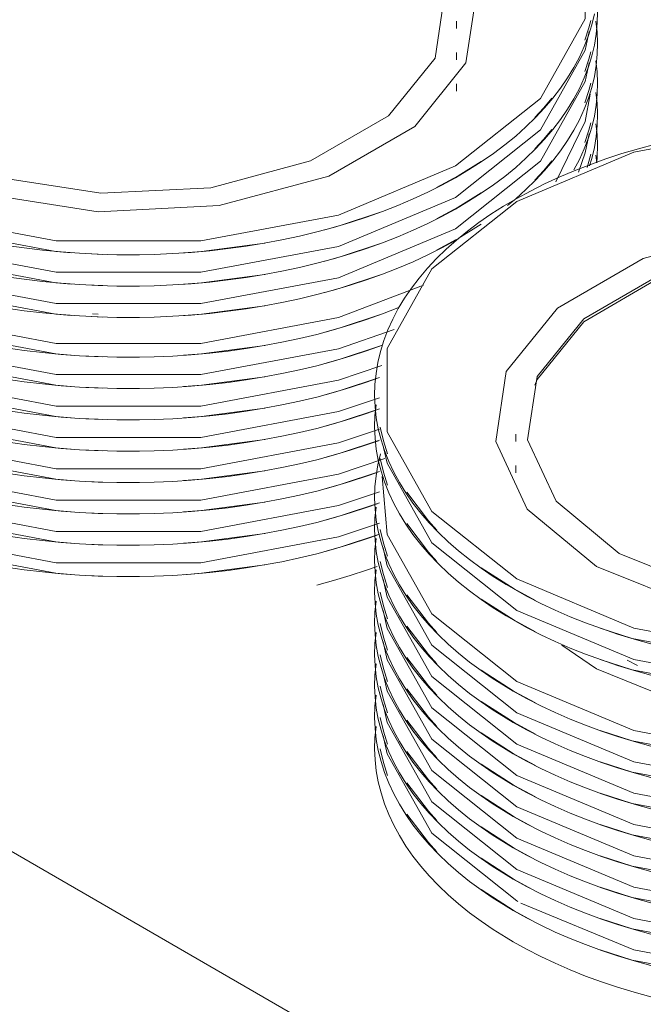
# Model space of a CAD drawing. Header units: metres. Extents: x -33 to 126, y -29 to 31.
# Tile 403 of 656: x 71.681 to 71.852, y 2.316 to 2.586. Entities that reach past the tile are written whole.
import ezdxf

# ---------------------------------------------------------------- set-up
doc = ezdxf.new("R2010")
doc.units = ezdxf.units.M
doc.layers.add('A-GENM', color=13, linetype='Continuous', lineweight=18)
doc.layers.add('Q-SPCQ', color=91, linetype='Continuous', lineweight=18)

# ---------------------------------------------------------------- blocks, each defined once
blk = doc.blocks.new('TALHERES - Cópia - TALHERES - Cópia-V627-PERSPECTIVA GERAL')
at = {"layer": 'Q-SPCQ', "lineweight": 9}
blk.add_polyline3d([(-3.13208, 2.43103, 0), (-3.12743, 2.43228, 0), (-3.12287, 2.43363, 0), (-3.1184, 2.43509, 0), (-3.11546, 2.43614, 0)], dxfattribs=at)
blk = doc.blocks.new('TALHERES - Cópia - TALHERES - Cópia-V628-PERSPECTIVA GERAL')
at = {"layer": 'Q-SPCQ', "lineweight": 9}
for points in [[(-3.1158, 2.39221, 0), (-3.1161, 2.38918, 0), (-3.11618, 2.38614, 0), (-3.11606, 2.3831, 0), (-3.11572, 2.38006, 0), (-3.11518, 2.37704, 0), (-3.11442, 2.37403, 0), (-3.11346, 2.37105, 0), (-3.1123, 2.3681, 0), (-3.11093, 2.36518, 0), (-3.10937, 2.3623, 0), (-3.10761, 2.35946, 0), (-3.10566, 2.35667, 0), (-3.10352, 2.35393, 0), (-3.10119, 2.35125, 0), (-3.09869, 2.34862, 0), (-3.096, 2.34606, 0), (-3.09315, 2.34357, 0), (-3.09013, 2.34115, 0), (-3.08695, 2.3388, 0), (-3.08361, 2.33653, 0), (-3.08012, 2.33434, 0), (-3.07817, 2.33319, 0)], [(-3.07817, 2.33319, 0), (-3.07446, 2.33113, 0), (-3.07061, 2.32916, 0), (-3.06663, 2.32728, 0), (-3.06252, 2.32549, 0), (-3.05829, 2.3238, 0), (-3.05396, 2.32222, 0), (-3.04952, 2.32073, 0), (-3.04498, 2.31935, 0), (-3.04035, 2.31807, 0)]]:
    blk.add_polyline3d(points, dxfattribs=at)
blk = doc.blocks.new('TALHERES - Cópia - TALHERES - Cópia-V631-PERSPECTIVA GERAL')
at = {"layer": 'Q-SPCQ', "lineweight": 9}
for p, q in [((-3.19543, 2.43369), (-3.19076, 2.43349)), ((-3.18349, 2.43338), (-3.18074, 2.4334))]:
    blk.add_line(p, q, dxfattribs=at)
for points in [[(-3.2734, 2.45772, 0), (-3.24129, 2.44425, 0), (-3.20354, 2.43717, 0), (-3.16385, 2.43717, 0), (-3.1261, 2.44425, 0), (-3.11484, 2.448, 0)], [(-3.21729, 2.43595, 0), (-3.21232, 2.43523, 0), (-3.20731, 2.43463, 0), (-3.20225, 2.43414, 0), (-3.19717, 2.43377, 0), (-3.19207, 2.43352, 0), (-3.18695, 2.43339, 0), (-3.18183, 2.43337, 0), (-3.17671, 2.43347, 0), (-3.1716, 2.43369, 0), (-3.16651, 2.43403, 0), (-3.16145, 2.43449, 0), (-3.15642, 2.43506, 0), (-3.15143, 2.43575, 0), (-3.1465, 2.43655, 0), (-3.14163, 2.43746, 0), (-3.13682, 2.43849, 0), (-3.13208, 2.43963, 0), (-3.12743, 2.44088, 0), (-3.12287, 2.44223, 0), (-3.1184, 2.44369, 0), (-3.11546, 2.44474, 0)], [(-3.12987, 2.44024, 0), (-3.12564, 2.44143, 0), (-3.11488, 2.44498, 0)], [(-3.25046, 2.44424, 0), (-3.24176, 2.44143, 0), (-3.2037, 2.43429, 0), (-3.19949, 2.43394, 0)], [(-3.1686, 2.43389, 0), (-3.16369, 2.43429, 0), (-3.14634, 2.4366, 0)]]:
    blk.add_polyline3d(points, dxfattribs=at)
blk = doc.blocks.new('TALHERES - Cópia - TALHERES - Cópia-V632-PERSPECTIVA GERAL')
at = {"layer": 'Q-SPCQ', "lineweight": 9}
for p, q in [((-3.08697, 2.34754), (-3.0779, 2.34171)), ((-3.07718, 2.34444), (-3.07684, 2.34424)), ((-3.0779, 2.34171), (-3.07201, 2.33852))]:
    blk.add_line(p, q, dxfattribs=at)
for points in [[(-3.07817, 2.34179, 0), (-3.07446, 2.33973, 0), (-3.07061, 2.33775, 0), (-3.06663, 2.33587, 0), (-3.06252, 2.33409, 0), (-3.05829, 2.3324, 0), (-3.05396, 2.33081, 0), (-3.04952, 2.32933, 0), (-3.04498, 2.32794, 0), (-3.04035, 2.32667, 0)], [(-3.1158, 2.40081, 0), (-3.1161, 2.39778, 0), (-3.11618, 2.39473, 0), (-3.11606, 2.39169, 0), (-3.11572, 2.38866, 0), (-3.11518, 2.38564, 0), (-3.11442, 2.38263, 0), (-3.11346, 2.37965, 0), (-3.1123, 2.3767, 0), (-3.11093, 2.37378, 0), (-3.10937, 2.3709, 0), (-3.10761, 2.36806, 0), (-3.10566, 2.36527, 0), (-3.10352, 2.36253, 0), (-3.10119, 2.35985, 0), (-3.09869, 2.35722, 0), (-3.096, 2.35466, 0), (-3.09315, 2.35217, 0), (-3.09013, 2.34974, 0), (-3.08695, 2.3474, 0), (-3.08361, 2.34512, 0), (-3.08012, 2.34293, 0), (-3.07817, 2.34179, 0)], [(-3.11383, 2.38968, 0), (-3.11277, 2.38477, 0), (-3.10051, 2.36297, 0), (-3.07718, 2.34444, 0)], [(-3.07607, 2.34381, 0), (-3.04507, 2.33097, 0), (-3.00732, 2.32388, 0), (-2.96763, 2.32388, 0), (-2.92988, 2.33097, 0), (-2.89777, 2.34444, 0), (-2.87444, 2.36297, 0), (-2.86217, 2.38477, 0), (-2.86108, 2.38994, 0)], [(-3.11465, 2.38613, 0), (-3.11379, 2.38237, 0), (-3.11264, 2.37877, 0)], [(-3.10737, 2.36822, 0), (-3.10142, 2.3604, 0), (-3.09908, 2.35787, 0)], [(-3.05424, 2.33095, 0), (-3.04553, 2.32814, 0), (-3.00748, 2.321, 0), (-3.00327, 2.32065, 0)]]:
    blk.add_polyline3d(points, dxfattribs=at)
blk = doc.blocks.new('TALHERES - Cópia - TALHERES - Cópia-V634-PERSPECTIVA GERAL')
at = {"layer": 'Q-SPCQ', "lineweight": 9}
for p, q in [((-3.19543, 2.44229), (-3.19076, 2.44209)), ((-3.18349, 2.44197), (-3.18074, 2.44199))]:
    blk.add_line(p, q, dxfattribs=at)
for points in [[(-3.2734, 2.46632, 0), (-3.24129, 2.45285, 0), (-3.20354, 2.44577, 0), (-3.16385, 2.44577, 0), (-3.1261, 2.45285, 0), (-3.11484, 2.4566, 0)], [(-3.21729, 2.44455, 0), (-3.21232, 2.44383, 0), (-3.20731, 2.44323, 0), (-3.20225, 2.44274, 0), (-3.19717, 2.44237, 0), (-3.19207, 2.44212, 0), (-3.18695, 2.44198, 0), (-3.18183, 2.44197, 0), (-3.17671, 2.44207, 0), (-3.1716, 2.44229, 0), (-3.16651, 2.44263, 0), (-3.16145, 2.44308, 0), (-3.15642, 2.44366, 0), (-3.15143, 2.44434, 0), (-3.1465, 2.44515, 0), (-3.14163, 2.44606, 0), (-3.13682, 2.44709, 0), (-3.13208, 2.44823, 0), (-3.12743, 2.44948, 0), (-3.12287, 2.45083, 0), (-3.1184, 2.45229, 0), (-3.11546, 2.45334, 0)], [(-3.25046, 2.45283, 0), (-3.24176, 2.45002, 0), (-3.2037, 2.44288, 0), (-3.19949, 2.44254, 0)], [(-3.12987, 2.44883, 0), (-3.12564, 2.45002, 0), (-3.11488, 2.45357, 0)], [(-3.1686, 2.44249, 0), (-3.16369, 2.44288, 0), (-3.14634, 2.44519, 0)]]:
    blk.add_polyline3d(points, dxfattribs=at)
blk = doc.blocks.new('TALHERES - Cópia - TALHERES - Cópia-V635-PERSPECTIVA GERAL')
at = {"layer": 'Q-SPCQ', "lineweight": 9}
for p, q in [((-3.08697, 2.35614), (-3.0779, 2.35031)), ((-3.0779, 2.35031), (-3.07201, 2.34712))]:
    blk.add_line(p, q, dxfattribs=at)
for points in [[(-3.1158, 2.40941, 0), (-3.1161, 2.40637, 0), (-3.11618, 2.40333, 0), (-3.11606, 2.40029, 0), (-3.11572, 2.39726, 0), (-3.11518, 2.39423, 0), (-3.11442, 2.39123, 0), (-3.11346, 2.38825, 0), (-3.1123, 2.38529, 0), (-3.11093, 2.38238, 0), (-3.10937, 2.37949, 0), (-3.10761, 2.37666, 0), (-3.10566, 2.37387, 0), (-3.10352, 2.37113, 0), (-3.10119, 2.36844, 0), (-3.09869, 2.36582, 0), (-3.096, 2.36326, 0), (-3.09315, 2.36076, 0), (-3.09013, 2.35834, 0), (-3.08695, 2.35599, 0), (-3.08361, 2.35372, 0), (-3.08012, 2.35153, 0), (-3.07817, 2.35038, 0)], [(-3.07817, 2.35038, 0), (-3.07446, 2.34832, 0), (-3.07061, 2.34635, 0), (-3.06663, 2.34447, 0), (-3.06252, 2.34269, 0), (-3.05829, 2.341, 0), (-3.05396, 2.33941, 0), (-3.04952, 2.33792, 0), (-3.04498, 2.33654, 0), (-3.04035, 2.33527, 0)], [(-3.07718, 2.35303, 0), (-3.04507, 2.33956, 0), (-3.00732, 2.33248, 0), (-2.96763, 2.33248, 0), (-2.92988, 2.33956, 0), (-2.89777, 2.35303, 0), (-2.87444, 2.37157, 0), (-2.86217, 2.39337, 0), (-2.86108, 2.39853, 0)], [(-3.11383, 2.39827, 0), (-3.11277, 2.39337, 0), (-3.10051, 2.37157, 0), (-3.07718, 2.35303, 0)], [(-3.11465, 2.39472, 0), (-3.11379, 2.39097, 0), (-3.11264, 2.38737, 0)], [(-3.10737, 2.37682, 0), (-3.10142, 2.369, 0), (-3.09908, 2.36646, 0)], [(-3.05424, 2.33955, 0), (-3.04553, 2.33673, 0), (-3.00748, 2.32959, 0), (-3.00327, 2.32925, 0)]]:
    blk.add_polyline3d(points, dxfattribs=at)
blk = doc.blocks.new('TALHERES - Cópia - TALHERES - Cópia-V638-PERSPECTIVA GERAL')
at = {"layer": 'Q-SPCQ', "lineweight": 9}
for p, q in [((-3.19543, 2.45088), (-3.19076, 2.45068)), ((-3.18349, 2.45057), (-3.18074, 2.45059))]:
    blk.add_line(p, q, dxfattribs=at)
for points in [[(-3.2734, 2.47492, 0), (-3.24129, 2.46145, 0), (-3.20354, 2.45437, 0), (-3.16385, 2.45437, 0), (-3.1261, 2.46145, 0), (-3.1134, 2.46574, 0)], [(-3.21729, 2.45315, 0), (-3.21232, 2.45243, 0), (-3.20731, 2.45182, 0), (-3.20225, 2.45134, 0), (-3.19717, 2.45097, 0), (-3.19207, 2.45071, 0), (-3.18695, 2.45058, 0), (-3.18183, 2.45056, 0), (-3.17671, 2.45067, 0), (-3.1716, 2.45089, 0), (-3.16651, 2.45123, 0), (-3.16145, 2.45168, 0), (-3.15642, 2.45225, 0), (-3.15143, 2.45294, 0), (-3.1465, 2.45374, 0), (-3.14163, 2.45466, 0), (-3.13682, 2.45569, 0), (-3.13208, 2.45683, 0), (-3.12743, 2.45807, 0), (-3.12287, 2.45943, 0), (-3.1184, 2.46088, 0), (-3.11546, 2.46194, 0)], [(-3.25046, 2.46143, 0), (-3.24176, 2.45862, 0), (-3.2037, 2.45148, 0), (-3.19949, 2.45114, 0)], [(-3.12987, 2.45743, 0), (-3.12564, 2.45862, 0), (-3.11483, 2.46219, 0)], [(-3.1686, 2.45109, 0), (-3.16369, 2.45148, 0), (-3.14634, 2.45379, 0)]]:
    blk.add_polyline3d(points, dxfattribs=at)
blk = doc.blocks.new('TALHERES - Cópia - TALHERES - Cópia-V639-PERSPECTIVA GERAL')
at = {"layer": 'Q-SPCQ', "lineweight": 9}
for p, q in [((-3.08697, 2.36473), (-3.0779, 2.35891)), ((-3.0779, 2.35891), (-3.07201, 2.35571))]:
    blk.add_line(p, q, dxfattribs=at)
for points in [[(-3.1158, 2.41801, 0), (-3.1161, 2.41497, 0), (-3.11618, 2.41193, 0), (-3.11606, 2.40889, 0), (-3.11572, 2.40585, 0), (-3.11518, 2.40283, 0), (-3.11442, 2.39983, 0), (-3.11346, 2.39684, 0), (-3.1123, 2.39389, 0), (-3.11093, 2.39097, 0), (-3.10937, 2.38809, 0), (-3.10761, 2.38525, 0), (-3.10566, 2.38246, 0), (-3.10352, 2.37972, 0), (-3.10119, 2.37704, 0), (-3.09869, 2.37442, 0), (-3.096, 2.37186, 0), (-3.09315, 2.36936, 0), (-3.09013, 2.36694, 0), (-3.08695, 2.36459, 0), (-3.08361, 2.36232, 0), (-3.08012, 2.36013, 0), (-3.07817, 2.35898, 0)], [(-3.07817, 2.35898, 0), (-3.07446, 2.35692, 0), (-3.07061, 2.35495, 0), (-3.06663, 2.35307, 0), (-3.06252, 2.35128, 0), (-3.05829, 2.3496, 0), (-3.05396, 2.34801, 0), (-3.04952, 2.34652, 0), (-3.04498, 2.34514, 0), (-3.04035, 2.34386, 0)], [(-3.11374, 2.40633, 0), (-3.11277, 2.40196, 0), (-3.10051, 2.38017, 0), (-3.07718, 2.36163, 0)], [(-3.07718, 2.36163, 0), (-3.04507, 2.34816, 0), (-3.00732, 2.34108, 0), (-2.96763, 2.34108, 0), (-2.92988, 2.34816, 0), (-2.89777, 2.36163, 0), (-2.87444, 2.38017, 0), (-2.86217, 2.40196, 0), (-2.86121, 2.40633, 0)], [(-3.11465, 2.40332, 0), (-3.11379, 2.39957, 0), (-3.11264, 2.39597, 0)], [(-3.10737, 2.38542, 0), (-3.10142, 2.3776, 0), (-3.09908, 2.37506, 0)], [(-3.05424, 2.34814, 0), (-3.04553, 2.34533, 0), (-3.00748, 2.33819, 0), (-3.00327, 2.33785, 0)]]:
    blk.add_polyline3d(points, dxfattribs=at)
blk = doc.blocks.new('TALHERES - Cópia - TALHERES - Cópia-V643-PERSPECTIVA GERAL')
at = {"layer": 'Q-SPCQ', "lineweight": 9}
for p, q in [((-3.19543, 2.45948), (-3.19076, 2.45928)), ((-3.18349, 2.45917), (-3.18074, 2.45919))]:
    blk.add_line(p, q, dxfattribs=at)
for points in [[(-3.2734, 2.48352, 0), (-3.24129, 2.47005, 0), (-3.20354, 2.46296, 0), (-3.16385, 2.46296, 0), (-3.1261, 2.47005, 0), (-3.11486, 2.47378, 0)], [(-3.21729, 2.46174, 0), (-3.21232, 2.46102, 0), (-3.20731, 2.46042, 0), (-3.20225, 2.45993, 0), (-3.19717, 2.45956, 0), (-3.19207, 2.45931, 0), (-3.18695, 2.45918, 0), (-3.18183, 2.45916, 0), (-3.17671, 2.45926, 0), (-3.1716, 2.45948, 0), (-3.16651, 2.45982, 0), (-3.16145, 2.46028, 0), (-3.15642, 2.46085, 0), (-3.15143, 2.46154, 0), (-3.1465, 2.46234, 0), (-3.14163, 2.46326, 0), (-3.13682, 2.46428, 0), (-3.13208, 2.46542, 0), (-3.12743, 2.46667, 0), (-3.12287, 2.46802, 0), (-3.1184, 2.46948, 0), (-3.11516, 2.47064, 0)], [(-3.25046, 2.47003, 0), (-3.24176, 2.46722, 0), (-3.2037, 2.46008, 0), (-3.19949, 2.45973, 0)], [(-3.12987, 2.46603, 0), (-3.12564, 2.46722, 0), (-3.11483, 2.47079, 0)], [(-3.1686, 2.45969, 0), (-3.16369, 2.46008, 0), (-3.14634, 2.46239, 0)]]:
    blk.add_polyline3d(points, dxfattribs=at)
blk = doc.blocks.new('TALHERES - Cópia - TALHERES - Cópia-V644-PERSPECTIVA GERAL')
at = {"layer": 'Q-SPCQ', "lineweight": 9}
for p, q in [((-3.08697, 2.37333), (-3.0779, 2.36751)), ((-3.0779, 2.36751), (-3.07201, 2.36431))]:
    blk.add_line(p, q, dxfattribs=at)
for points in [[(-3.1158, 2.4266, 0), (-3.1161, 2.42357, 0), (-3.11618, 2.42053, 0), (-3.11606, 2.41748, 0), (-3.11572, 2.41445, 0), (-3.11518, 2.41143, 0), (-3.11442, 2.40842, 0), (-3.11346, 2.40544, 0), (-3.1123, 2.40249, 0), (-3.11093, 2.39957, 0), (-3.10937, 2.39669, 0), (-3.10761, 2.39385, 0), (-3.10566, 2.39106, 0), (-3.10352, 2.38832, 0), (-3.10119, 2.38564, 0), (-3.09869, 2.38301, 0), (-3.096, 2.38045, 0), (-3.09315, 2.37796, 0), (-3.09013, 2.37554, 0), (-3.08695, 2.37319, 0), (-3.08361, 2.37092, 0), (-3.08012, 2.36872, 0), (-3.07817, 2.36758, 0)], [(-3.07817, 2.36758, 0), (-3.07446, 2.36552, 0), (-3.07061, 2.36355, 0), (-3.06663, 2.36167, 0), (-3.06252, 2.35988, 0), (-3.05829, 2.35819, 0), (-3.05396, 2.3566, 0), (-3.04952, 2.35512, 0), (-3.04498, 2.35374, 0), (-3.04035, 2.35246, 0)], [(-3.11383, 2.41547, 0), (-3.11277, 2.41056, 0), (-3.10051, 2.38877, 0), (-3.07718, 2.37023, 0)], [(-3.07718, 2.37023, 0), (-3.04507, 2.35676, 0), (-3.00732, 2.34968, 0), (-2.96763, 2.34968, 0), (-2.92988, 2.35676, 0), (-2.89777, 2.37023, 0), (-2.87444, 2.38877, 0), (-2.86217, 2.41056, 0), (-2.86108, 2.41573, 0)], [(-3.11465, 2.41192, 0), (-3.11379, 2.40817, 0), (-3.11264, 2.40457, 0)], [(-3.10737, 2.39402, 0), (-3.10142, 2.3862, 0), (-3.09908, 2.38366, 0)], [(-3.05424, 2.35674, 0), (-3.04553, 2.35393, 0), (-3.00748, 2.34679, 0), (-3.00327, 2.34645, 0)]]:
    blk.add_polyline3d(points, dxfattribs=at)
blk = doc.blocks.new('TALHERES - Cópia - TALHERES - Cópia-V647-PERSPECTIVA GERAL')
at = {"layer": 'Q-SPCQ', "lineweight": 9}
for p, q in [((-3.0552, 2.54685), (-3.05544, 2.54899)), ((-3.19543, 2.46808), (-3.19076, 2.46788)), ((-3.18349, 2.46777), (-3.18074, 2.46779))]:
    blk.add_line(p, q, dxfattribs=at)
for points in [[(-3.2734, 2.49211, 0), (-3.24129, 2.47864, 0), (-3.20354, 2.47156, 0), (-3.16385, 2.47156, 0), (-3.1261, 2.47864, 0), (-3.11486, 2.48238, 0)], [(-3.21729, 2.47034, 0), (-3.21232, 2.46962, 0), (-3.20731, 2.46902, 0), (-3.20225, 2.46853, 0), (-3.19717, 2.46816, 0), (-3.19207, 2.46791, 0), (-3.18695, 2.46777, 0), (-3.18183, 2.46776, 0), (-3.17671, 2.46786, 0), (-3.1716, 2.46808, 0), (-3.16651, 2.46842, 0), (-3.16145, 2.46888, 0), (-3.15642, 2.46945, 0), (-3.15143, 2.47014, 0), (-3.1465, 2.47094, 0), (-3.14163, 2.47185, 0), (-3.13682, 2.47288, 0), (-3.13208, 2.47402, 0), (-3.12743, 2.47527, 0), (-3.12287, 2.47662, 0), (-3.1184, 2.47808, 0), (-3.11561, 2.47908, 0)], [(-3.25046, 2.47863, 0), (-3.24176, 2.47581, 0), (-3.2037, 2.46868, 0), (-3.19949, 2.46833, 0)], [(-3.12987, 2.47462, 0), (-3.12564, 2.47581, 0), (-3.11483, 2.47938, 0)], [(-3.1686, 2.46828, 0), (-3.16369, 2.46868, 0), (-3.14634, 2.47099, 0)]]:
    blk.add_polyline3d(points, dxfattribs=at)
blk = doc.blocks.new('TALHERES - Cópia - TALHERES - Cópia-V651-PERSPECTIVA GERAL')
at = {"layer": 'Q-SPCQ', "lineweight": 9}
for p, q in [((-3.19543, 2.47667), (-3.19076, 2.47648)), ((-3.18349, 2.47636), (-3.18074, 2.47638))]:
    blk.add_line(p, q, dxfattribs=at)
for points in [[(-3.05524, 2.54683, 0), (-3.05507, 2.54855, 0), (-3.05499, 2.55159, 0), (-3.05511, 2.55463, 0), (-3.05544, 2.55758, 0)], [(-3.2734, 2.50071, 0), (-3.24129, 2.48724, 0), (-3.20354, 2.48016, 0), (-3.16385, 2.48016, 0), (-3.1261, 2.48724, 0), (-3.11417, 2.49124, 0)], [(-3.21729, 2.47894, 0), (-3.21232, 2.47822, 0), (-3.20731, 2.47762, 0), (-3.20225, 2.47713, 0), (-3.19717, 2.47676, 0), (-3.19207, 2.47651, 0), (-3.18695, 2.47637, 0), (-3.18183, 2.47636, 0), (-3.17671, 2.47646, 0), (-3.1716, 2.47668, 0), (-3.16651, 2.47702, 0), (-3.16145, 2.47747, 0), (-3.15642, 2.47804, 0), (-3.15143, 2.47873, 0), (-3.1465, 2.47953, 0), (-3.14163, 2.48045, 0), (-3.13682, 2.48148, 0), (-3.13208, 2.48262, 0), (-3.12743, 2.48386, 0), (-3.12287, 2.48522, 0), (-3.1184, 2.48668, 0), (-3.11561, 2.48768, 0)], [(-3.12987, 2.48322, 0), (-3.12564, 2.48441, 0), (-3.11483, 2.48798, 0)], [(-3.25046, 2.48722, 0), (-3.24176, 2.48441, 0), (-3.2037, 2.47727, 0), (-3.19949, 2.47693, 0)], [(-3.1686, 2.47688, 0), (-3.16369, 2.47727, 0), (-3.14634, 2.47958, 0)]]:
    blk.add_polyline3d(points, dxfattribs=at)
blk = doc.blocks.new('TALHERES - Cópia - TALHERES - Cópia-V652-PERSPECTIVA GERAL')
at = {"layer": 'Q-SPCQ', "lineweight": 9}
for p, q in [((-3.08697, 2.39052), (-3.0779, 2.3847)), ((-3.0779, 2.3847), (-3.07201, 2.38151))]:
    blk.add_line(p, q, dxfattribs=at)
for points in [[(-3.1158, 2.4438, 0), (-3.1161, 2.44076, 0), (-3.11618, 2.43772, 0), (-3.11606, 2.43468, 0), (-3.11572, 2.43164, 0), (-3.11518, 2.42862, 0), (-3.11442, 2.42562, 0), (-3.11346, 2.42264, 0), (-3.1123, 2.41968, 0), (-3.11093, 2.41676, 0), (-3.10937, 2.41388, 0), (-3.10761, 2.41104, 0), (-3.10566, 2.40825, 0), (-3.10352, 2.40552, 0), (-3.10119, 2.40283, 0), (-3.09869, 2.40021, 0), (-3.096, 2.39765, 0), (-3.09315, 2.39515, 0), (-3.09013, 2.39273, 0), (-3.08695, 2.39038, 0), (-3.08361, 2.38811, 0), (-3.08012, 2.38592, 0), (-3.07817, 2.38477, 0)], [(-3.07817, 2.38477, 0), (-3.07446, 2.38271, 0), (-3.07061, 2.38074, 0), (-3.06663, 2.37886, 0), (-3.06252, 2.37708, 0), (-3.05829, 2.37539, 0), (-3.05396, 2.3738, 0), (-3.04952, 2.37231, 0), (-3.04498, 2.37093, 0), (-3.04035, 2.36965, 0)], [(-3.11383, 2.43266, 0), (-3.11277, 2.42775, 0), (-3.10051, 2.40596, 0), (-3.07718, 2.38742, 0)], [(-3.07718, 2.38742, 0), (-3.04507, 2.37395, 0), (-3.00732, 2.36687, 0), (-2.96763, 2.36687, 0), (-2.92988, 2.37395, 0), (-2.89777, 2.38742, 0), (-2.87444, 2.40596, 0), (-2.86217, 2.42775, 0), (-2.86108, 2.43292, 0)], [(-3.11465, 2.42911, 0), (-3.11379, 2.42536, 0), (-3.11264, 2.42176, 0)], [(-3.10737, 2.41121, 0), (-3.10142, 2.40339, 0), (-3.09908, 2.40085, 0)], [(-3.05424, 2.37393, 0), (-3.04553, 2.37112, 0), (-3.00748, 2.36398, 0), (-3.00327, 2.36364, 0)]]:
    blk.add_polyline3d(points, dxfattribs=at)
blk = doc.blocks.new('TALHERES - Cópia - TALHERES - Cópia-V660-PERSPECTIVA GERAL')
at = {"layer": 'Q-SPCQ', "lineweight": 9}
for p, q in [((-3.19543, 2.48527), (-3.19076, 2.48507)), ((-3.18349, 2.48496), (-3.18074, 2.48498))]:
    blk.add_line(p, q, dxfattribs=at)
for points in [[(-3.0572, 2.54608, 0), (-3.05659, 2.54807, 0), (-3.05587, 2.55108, 0), (-3.05537, 2.55411, 0), (-3.05507, 2.55714, 0), (-3.05499, 2.56018, 0), (-3.05511, 2.56323, 0), (-3.05544, 2.56618, 0)], [(-3.0602, 2.54434, 0), (-3.05839, 2.54964, 0), (-3.0573, 2.55481, 0)], [(-3.05786, 2.54561, 0), (-3.05738, 2.54725, 0), (-3.05688, 2.54925, 0)], [(-3.2734, 2.50931, 0), (-3.24129, 2.49584, 0), (-3.20354, 2.48876, 0), (-3.16385, 2.48876, 0), (-3.1261, 2.49584, 0), (-3.11079, 2.50116, 0)], [(-3.21729, 2.48753, 0), (-3.21232, 2.48682, 0), (-3.20731, 2.48621, 0), (-3.20225, 2.48573, 0), (-3.19717, 2.48536, 0), (-3.19207, 2.4851, 0), (-3.18695, 2.48497, 0), (-3.18183, 2.48495, 0), (-3.17671, 2.48506, 0), (-3.1716, 2.48528, 0), (-3.16651, 2.48561, 0), (-3.16145, 2.48607, 0), (-3.15642, 2.48664, 0), (-3.15143, 2.48733, 0), (-3.1465, 2.48813, 0), (-3.14163, 2.48905, 0), (-3.13682, 2.49008, 0), (-3.13208, 2.49121, 0), (-3.12743, 2.49246, 0), (-3.12287, 2.49381, 0), (-3.1184, 2.49527, 0), (-3.11403, 2.49683, 0)], [(-3.25046, 2.49582, 0), (-3.24176, 2.49301, 0), (-3.2037, 2.48587, 0), (-3.19949, 2.48553, 0)], [(-3.12987, 2.49182, 0), (-3.12564, 2.49301, 0), (-3.11483, 2.49658, 0)], [(-3.1686, 2.48548, 0), (-3.16369, 2.48587, 0), (-3.14634, 2.48818, 0)]]:
    blk.add_polyline3d(points, dxfattribs=at)
blk = doc.blocks.new('TALHERES - Cópia - TALHERES - Cópia-V661-PERSPECTIVA GERAL')
at = {"layer": 'Q-SPCQ', "lineweight": 9}
for p, q in [((-3.08697, 2.39912), (-3.0779, 2.3933)), ((-3.0779, 2.3933), (-3.07201, 2.3901))]:
    blk.add_line(p, q, dxfattribs=at)
for points in [[(-3.07817, 2.39337, 0), (-3.07446, 2.39131, 0), (-3.07061, 2.38934, 0), (-3.06663, 2.38746, 0), (-3.06252, 2.38567, 0), (-3.05829, 2.38398, 0), (-3.05396, 2.3824, 0), (-3.04952, 2.38091, 0), (-3.04498, 2.37953, 0), (-3.04035, 2.37825, 0)], [(-3.1158, 2.45239, 0), (-3.1161, 2.44936, 0), (-3.11618, 2.44632, 0), (-3.11606, 2.44328, 0), (-3.11572, 2.44024, 0), (-3.11518, 2.43722, 0), (-3.11442, 2.43421, 0), (-3.11346, 2.43123, 0), (-3.1123, 2.42828, 0), (-3.11093, 2.42536, 0), (-3.10937, 2.42248, 0), (-3.10761, 2.41964, 0), (-3.10566, 2.41685, 0), (-3.10352, 2.41411, 0), (-3.10119, 2.41143, 0), (-3.09869, 2.4088, 0), (-3.096, 2.40624, 0), (-3.09315, 2.40375, 0), (-3.09013, 2.40133, 0), (-3.08695, 2.39898, 0), (-3.08361, 2.39671, 0), (-3.08012, 2.39452, 0), (-3.07817, 2.39337, 0)], [(-3.11383, 2.44126, 0), (-3.11277, 2.43635, 0), (-3.10051, 2.41456, 0), (-3.07718, 2.39602, 0)], [(-3.07718, 2.39602, 0), (-3.04507, 2.38255, 0), (-3.00732, 2.37547, 0), (-2.96763, 2.37547, 0), (-2.92988, 2.38255, 0), (-2.89777, 2.39602, 0), (-2.87444, 2.41456, 0), (-2.86217, 2.43635, 0), (-2.86108, 2.44152, 0)], [(-3.11462, 2.43755, 0), (-3.11379, 2.43396, 0), (-3.11264, 2.43036, 0)], [(-3.10737, 2.41981, 0), (-3.10142, 2.41199, 0), (-3.09908, 2.40945, 0)], [(-3.05424, 2.38253, 0), (-3.04553, 2.37972, 0), (-3.00748, 2.37258, 0), (-3.00327, 2.37224, 0)]]:
    blk.add_polyline3d(points, dxfattribs=at)
blk = doc.blocks.new('TALHERES - Cópia - TALHERES - Cópia-V666-PERSPECTIVA GERAL')
at = {"layer": 'Q-SPCQ', "lineweight": 9}
for p, q in [((-3.19365, 2.50544), (-3.19205, 2.50535)), ((-3.19543, 2.49387), (-3.19076, 2.49367)), ((-3.18349, 2.49356), (-3.18074, 2.49358))]:
    blk.add_line(p, q, dxfattribs=at)
for points in [[(-3.06149, 2.54491, 0), (-3.05996, 2.5478, 0), (-3.05863, 2.55073, 0), (-3.05751, 2.55368, 0), (-3.05659, 2.55667, 0), (-3.05587, 2.55968, 0), (-3.05537, 2.5627, 0), (-3.05507, 2.56574, 0), (-3.05499, 2.56878, 0), (-3.05511, 2.57182, 0), (-3.05545, 2.57486, 0)], [(-3.06649, 2.54167, 0), (-3.05839, 2.55824, 0), (-3.05702, 2.56571, 0)], [(-3.05845, 2.55246, 0), (-3.05738, 2.55584, 0), (-3.05688, 2.55785, 0)], [(-3.2734, 2.5179, 0), (-3.24129, 2.50443, 0), (-3.20354, 2.49735, 0), (-3.16385, 2.49735, 0), (-3.1261, 2.50443, 0), (-3.10281, 2.51327, 0)], [(-3.21729, 2.49613, 0), (-3.21232, 2.49541, 0), (-3.20731, 2.49481, 0), (-3.20225, 2.49432, 0), (-3.19717, 2.49395, 0), (-3.19207, 2.4937, 0), (-3.18695, 2.49357, 0), (-3.18183, 2.49355, 0), (-3.17671, 2.49365, 0), (-3.1716, 2.49387, 0), (-3.16651, 2.49421, 0), (-3.16145, 2.49467, 0), (-3.15642, 2.49524, 0), (-3.15143, 2.49593, 0), (-3.1465, 2.49673, 0), (-3.14163, 2.49764, 0), (-3.13682, 2.49867, 0), (-3.13208, 2.49981, 0), (-3.12743, 2.50106, 0), (-3.12287, 2.50241, 0), (-3.1184, 2.50387, 0), (-3.11403, 2.50543, 0), (-3.10978, 2.50709, 0)], [(-3.25046, 2.50442, 0), (-3.24176, 2.50161, 0), (-3.2037, 2.49447, 0), (-3.19949, 2.49412, 0)], [(-3.12987, 2.50042, 0), (-3.12564, 2.50161, 0), (-3.11483, 2.50518, 0)], [(-3.1686, 2.49407, 0), (-3.16369, 2.49447, 0), (-3.14634, 2.49678, 0)]]:
    blk.add_polyline3d(points, dxfattribs=at)
blk = doc.blocks.new('TALHERES - Cópia - TALHERES - Cópia-V667-PERSPECTIVA GERAL')
at = {"layer": 'Q-SPCQ', "lineweight": 9}
for p, q in [((-3.06482, 2.41451), (-3.05525, 2.40806)), ((-3.04688, 2.41047), (-3.04403, 2.40901)), ((-3.08697, 2.40772), (-3.0779, 2.40189)), ((-3.0779, 2.40189), (-3.07201, 2.3987))]:
    blk.add_line(p, q, dxfattribs=at)
for points in [[(-3.11458, 2.46703, 0), (-3.1153, 2.46402, 0), (-3.1158, 2.46099, 0), (-3.1161, 2.45796, 0), (-3.11618, 2.45491, 0), (-3.11606, 2.45187, 0), (-3.11572, 2.44884, 0), (-3.11518, 2.44582, 0), (-3.11442, 2.44281, 0), (-3.11346, 2.43983, 0), (-3.1123, 2.43688, 0), (-3.11093, 2.43396, 0), (-3.10937, 2.43108, 0), (-3.10761, 2.42824, 0), (-3.10566, 2.42545, 0), (-3.10352, 2.42271, 0), (-3.10119, 2.42003, 0), (-3.09869, 2.4174, 0), (-3.096, 2.41484, 0), (-3.09315, 2.41235, 0), (-3.09013, 2.40992, 0), (-3.08695, 2.40758, 0), (-3.08361, 2.4053, 0), (-3.08012, 2.40311, 0), (-3.07817, 2.40197, 0)], [(-3.07817, 2.40197, 0), (-3.07446, 2.39991, 0), (-3.07061, 2.39793, 0), (-3.06663, 2.39605, 0), (-3.06252, 2.39427, 0), (-3.05829, 2.39258, 0), (-3.05396, 2.39099, 0), (-3.04952, 2.38951, 0), (-3.04498, 2.38812, 0), (-3.04035, 2.38685, 0)], [(-3.11411, 2.46079, 0), (-3.11277, 2.44495, 0), (-3.10051, 2.42315, 0), (-3.07718, 2.40462, 0)], [(-3.07718, 2.40462, 0), (-3.04507, 2.39115, 0), (-3.00732, 2.38406, 0), (-2.96763, 2.38406, 0), (-2.92988, 2.39115, 0), (-2.89777, 2.40462, 0), (-2.87444, 2.42315, 0), (-2.86217, 2.44495, 0), (-2.86087, 2.46105, 0)], [(-3.11465, 2.44631, 0), (-3.11379, 2.44255, 0), (-3.11264, 2.43895, 0)], [(-3.10737, 2.4284, 0), (-3.10142, 2.42058, 0), (-3.09908, 2.41805, 0)], [(-3.05525, 2.40806, 0), (-3.02798, 2.39704, 0), (-2.99583, 2.39206, 0), (-2.96267, 2.39374, 0), (-2.9325, 2.40186, 0), (-2.90896, 2.41545, 0)], [(-3.05424, 2.39113, 0), (-3.04553, 2.38832, 0), (-3.00748, 2.38118, 0), (-3.00327, 2.38083, 0)]]:
    blk.add_polyline3d(points, dxfattribs=at)
blk = doc.blocks.new('TALHERES - Cópia - TALHERES - Cópia-V671-PERSPECTIVA GERAL')
at = {"layer": 'Q-SPCQ', "lineweight": 9}
for p, q in [((-3.0937, 2.56648), (-3.0937, 2.56852)), ((-3.09326, 2.52608), (-3.08693, 2.53002)), ((-3.09918, 2.52288), (-3.09377, 2.52579)), ((-3.19543, 2.50477), (-3.19076, 2.50457)), ((-3.18349, 2.50446), (-3.18074, 2.50448))]:
    blk.add_line(p, q, dxfattribs=at)
for points in [[(-3.07969, 2.53519, 0), (-3.07746, 2.537, 0), (-3.07464, 2.53951, 0), (-3.07199, 2.54208, 0), (-3.06952, 2.54472, 0), (-3.06723, 2.54741, 0), (-3.06513, 2.55016, 0), (-3.06321, 2.55296, 0), (-3.06149, 2.55581, 0), (-3.05996, 2.5587, 0), (-3.05863, 2.56162, 0), (-3.05751, 2.56458, 0), (-3.05659, 2.56757, 0), (-3.05587, 2.57058, 0), (-3.05537, 2.5736, 0), (-3.05507, 2.57664, 0), (-3.05499, 2.57968, 0), (-3.05511, 2.58272, 0), (-3.05544, 2.58568, 0)], [(-3.2734, 2.5288, 0), (-3.24129, 2.51533, 0), (-3.20354, 2.50825, 0), (-3.16385, 2.50825, 0), (-3.1261, 2.51533, 0), (-3.09399, 2.5288, 0), (-3.07066, 2.54734, 0), (-3.05839, 2.56914, 0), (-3.0573, 2.5743, 0)], [(-3.05845, 2.56336, 0), (-3.05738, 2.56674, 0), (-3.05688, 2.56875, 0)], [(-3.0722, 2.54212, 0), (-3.06975, 2.54477, 0), (-3.06756, 2.54737, 0)], [(-3.21729, 2.50703, 0), (-3.21232, 2.50631, 0), (-3.20731, 2.50571, 0), (-3.20225, 2.50522, 0), (-3.19717, 2.50485, 0), (-3.19207, 2.5046, 0), (-3.18695, 2.50447, 0), (-3.18183, 2.50445, 0), (-3.17671, 2.50455, 0), (-3.1716, 2.50477, 0), (-3.16651, 2.50511, 0), (-3.16145, 2.50557, 0), (-3.15642, 2.50614, 0), (-3.15143, 2.50683, 0), (-3.1465, 2.50763, 0), (-3.14163, 2.50854, 0), (-3.13682, 2.50957, 0), (-3.13208, 2.51071, 0), (-3.12743, 2.51196, 0), (-3.12287, 2.51331, 0), (-3.1184, 2.51477, 0), (-3.11403, 2.51633, 0), (-3.10978, 2.51799, 0), (-3.10564, 2.51975, 0), (-3.10162, 2.52161, 0), (-3.09774, 2.52355, 0), (-3.09399, 2.52559, 0)], [(-3.25046, 2.51532, 0), (-3.24176, 2.5125, 0), (-3.2037, 2.50537, 0), (-3.19949, 2.50502, 0)], [(-3.12987, 2.51131, 0), (-3.12564, 2.5125, 0), (-3.11483, 2.51607, 0)], [(-3.1686, 2.50497, 0), (-3.16369, 2.50537, 0), (-3.14634, 2.50768, 0)]]:
    blk.add_polyline3d(points, dxfattribs=at)
blk = doc.blocks.new('TALHERES - Cópia - TALHERES - Cópia-V679-PERSPECTIVA GERAL')
at = {"layer": 'Q-SPCQ', "lineweight": 9}
for p, q in [((-3.0937, 2.57508), (-3.0937, 2.57712)), ((-3.19543, 2.51336), (-3.19076, 2.51317)), ((-3.18349, 2.51305), (-3.18074, 2.51307))]:
    blk.add_line(p, q, dxfattribs=at)
for points in [[(-3.21729, 2.51563, 0), (-3.21232, 2.51491, 0), (-3.20731, 2.51431, 0), (-3.20225, 2.51382, 0), (-3.19717, 2.51345, 0), (-3.19207, 2.5132, 0), (-3.18695, 2.51306, 0), (-3.18183, 2.51305, 0), (-3.17671, 2.51315, 0), (-3.1716, 2.51337, 0), (-3.16651, 2.51371, 0), (-3.16145, 2.51416, 0), (-3.15642, 2.51473, 0), (-3.15143, 2.51542, 0), (-3.1465, 2.51623, 0), (-3.14163, 2.51714, 0), (-3.13682, 2.51817, 0), (-3.13208, 2.51931, 0), (-3.12743, 2.52055, 0), (-3.12287, 2.52191, 0), (-3.1184, 2.52337, 0), (-3.11403, 2.52493, 0), (-3.10978, 2.52659, 0), (-3.10564, 2.52835, 0), (-3.10162, 2.5302, 0), (-3.09774, 2.53215, 0), (-3.09399, 2.53419, 0), (-3.09038, 2.53631, 0), (-3.08691, 2.53851, 0), (-3.0836, 2.5408, 0), (-3.08045, 2.54316, 0), (-3.07746, 2.5456, 0), (-3.07464, 2.54811, 0), (-3.07199, 2.55068, 0), (-3.06952, 2.55332, 0), (-3.06723, 2.55601, 0), (-3.06513, 2.55876, 0), (-3.06321, 2.56156, 0), (-3.06149, 2.56441, 0), (-3.05996, 2.5673, 0), (-3.05863, 2.57022, 0), (-3.05751, 2.57318, 0), (-3.05659, 2.57617, 0), (-3.05587, 2.57917, 0), (-3.05537, 2.5822, 0), (-3.05507, 2.58524, 0), (-3.05499, 2.58828, 0)], [(-3.2734, 2.5374, 0), (-3.24129, 2.52393, 0), (-3.20354, 2.51685, 0), (-3.16385, 2.51685, 0), (-3.1261, 2.52393, 0), (-3.09399, 2.5374, 0), (-3.07066, 2.55594, 0), (-3.05839, 2.57773, 0), (-3.0573, 2.5829, 0)], [(-3.05845, 2.57196, 0), (-3.05738, 2.57534, 0), (-3.05688, 2.57734, 0)], [(-3.0722, 2.55072, 0), (-3.06975, 2.55337, 0), (-3.06756, 2.55597, 0)], [(-3.09918, 2.53147, 0), (-3.09326, 2.53468, 0), (-3.08693, 2.53861, 0)], [(-3.25046, 2.52391, 0), (-3.24176, 2.5211, 0), (-3.2037, 2.51396, 0), (-3.19949, 2.51362, 0)], [(-3.12987, 2.51991, 0), (-3.12564, 2.5211, 0), (-3.11483, 2.52467, 0)], [(-3.1686, 2.51357, 0), (-3.16369, 2.51396, 0), (-3.14634, 2.51627, 0)]]:
    blk.add_polyline3d(points, dxfattribs=at)
blk = doc.blocks.new('TALHERES - Cópia - TALHERES - Cópia-V680-PERSPECTIVA GERAL')
at = {"layer": 'Q-SPCQ', "lineweight": 9}
for p, q in [((-3.07747, 2.46383), (-3.07747, 2.46179)), ((-3.08697, 2.42721), (-3.0779, 2.42139)), ((-3.0779, 2.42139), (-3.07201, 2.4182))]:
    blk.add_line(p, q, dxfattribs=at)
for points in [[(-3.1158, 2.48049, 0), (-3.1161, 2.47745, 0), (-3.11618, 2.47441, 0), (-3.11606, 2.47137, 0), (-3.11572, 2.46833, 0), (-3.11518, 2.46531, 0), (-3.11442, 2.46231, 0), (-3.11346, 2.45933, 0), (-3.1123, 2.45637, 0), (-3.11093, 2.45345, 0), (-3.10937, 2.45057, 0), (-3.10761, 2.44774, 0), (-3.10566, 2.44494, 0), (-3.10352, 2.44221, 0), (-3.10119, 2.43952, 0), (-3.09869, 2.4369, 0), (-3.096, 2.43434, 0), (-3.09315, 2.43184, 0), (-3.09013, 2.42942, 0), (-3.08695, 2.42707, 0), (-3.08361, 2.4248, 0), (-3.08012, 2.42261, 0), (-3.07817, 2.42146, 0)], [(-3.07817, 2.42146, 0), (-3.07446, 2.4194, 0), (-3.07061, 2.41743, 0), (-3.06663, 2.41555, 0), (-3.06252, 2.41377, 0), (-3.05829, 2.41208, 0), (-3.05396, 2.41049, 0), (-3.04952, 2.409, 0), (-3.04498, 2.40762, 0), (-3.04035, 2.40634, 0)], [(-3.11373, 2.46877, 0), (-3.11277, 2.46445, 0), (-3.10051, 2.44265, 0), (-3.07718, 2.42411, 0)], [(-3.07718, 2.42411, 0), (-3.04507, 2.41064, 0), (-3.00732, 2.40356, 0), (-2.96763, 2.40356, 0), (-2.92988, 2.41064, 0), (-2.89777, 2.42411, 0), (-2.87444, 2.44265, 0), (-2.86217, 2.46445, 0), (-2.86121, 2.46877, 0)], [(-3.11465, 2.4658, 0), (-3.11379, 2.46205, 0), (-3.11264, 2.45845, 0)], [(-3.10737, 2.4479, 0), (-3.10142, 2.44008, 0), (-3.09908, 2.43754, 0)], [(-3.05424, 2.41062, 0), (-3.04553, 2.40781, 0), (-3.00748, 2.40067, 0), (-3.00327, 2.40033, 0)]]:
    blk.add_polyline3d(points, dxfattribs=at)
blk = doc.blocks.new('TALHERES - Cópia - TALHERES - Cópia-V688-PERSPECTIVA GERAL')
at = {"layer": 'Q-SPCQ', "lineweight": 9}
for p, q in [((-3.0937, 2.58367), (-3.0937, 2.58571)), ((-3.19543, 2.52196), (-3.19076, 2.52176)), ((-3.18349, 2.52165), (-3.18074, 2.52167))]:
    blk.add_line(p, q, dxfattribs=at)
for points in [[(-3.21729, 2.52423, 0), (-3.21232, 2.52351, 0), (-3.20731, 2.5229, 0), (-3.20225, 2.52242, 0), (-3.19717, 2.52205, 0), (-3.19207, 2.52179, 0), (-3.18695, 2.52166, 0), (-3.18183, 2.52164, 0), (-3.17671, 2.52175, 0), (-3.1716, 2.52197, 0), (-3.16651, 2.5223, 0), (-3.16145, 2.52276, 0), (-3.15642, 2.52333, 0), (-3.15143, 2.52402, 0), (-3.1465, 2.52482, 0), (-3.14163, 2.52574, 0), (-3.13682, 2.52677, 0), (-3.13208, 2.5279, 0), (-3.12743, 2.52915, 0), (-3.12287, 2.5305, 0), (-3.1184, 2.53196, 0), (-3.11403, 2.53352, 0), (-3.10978, 2.53519, 0), (-3.10564, 2.53695, 0), (-3.10162, 2.5388, 0), (-3.09774, 2.54075, 0), (-3.09399, 2.54278, 0), (-3.09038, 2.54491, 0), (-3.08691, 2.54711, 0), (-3.0836, 2.5494, 0), (-3.08045, 2.55176, 0), (-3.07746, 2.5542, 0), (-3.07464, 2.55671, 0), (-3.07199, 2.55928, 0), (-3.06952, 2.56191, 0), (-3.06723, 2.56461, 0), (-3.06513, 2.56736, 0), (-3.06321, 2.57016, 0), (-3.06149, 2.573, 0), (-3.05996, 2.57589, 0), (-3.05863, 2.57882, 0), (-3.05751, 2.58178, 0), (-3.05659, 2.58476, 0), (-3.05587, 2.58777, 0)], [(-3.2734, 2.546, 0), (-3.24129, 2.53253, 0), (-3.20354, 2.52545, 0), (-3.16385, 2.52545, 0), (-3.1261, 2.53253, 0), (-3.09399, 2.546, 0), (-3.07066, 2.56454, 0), (-3.05839, 2.58633, 0), (-3.05839, 2.60925, 0), (-3.07066, 2.63104, 0), (-3.09399, 2.64958, 0)], [(-3.25147, 2.54944, 0), (-3.2242, 2.53842, 0), (-3.19205, 2.53345, 0), (-3.15889, 2.53512, 0), (-3.12872, 2.54324, 0), (-3.10518, 2.55683, 0), (-3.09112, 2.57425, 0), (-3.08822, 2.59339, 0), (-3.09683, 2.61196, 0), (-3.11592, 2.6277, 0)], [(-3.24525, 2.55303, 0), (-3.22049, 2.54302, 0), (-3.19128, 2.5385, 0), (-3.16116, 2.54002, 0), (-3.13376, 2.5474, 0), (-3.11239, 2.55974, 0), (-3.09961, 2.57556, 0), (-3.09697, 2.59295, 0), (-3.1048, 2.60981, 0), (-3.12214, 2.62411, 0)], [(-3.05845, 2.58055, 0), (-3.05738, 2.58394, 0), (-3.05688, 2.58594, 0)], [(-3.0722, 2.55931, 0), (-3.06975, 2.56197, 0), (-3.06756, 2.56457, 0)], [(-3.09918, 2.54007, 0), (-3.09326, 2.54328, 0), (-3.08693, 2.54721, 0)], [(-3.25046, 2.53251, 0), (-3.24176, 2.5297, 0), (-3.2037, 2.52256, 0), (-3.19949, 2.52222, 0)], [(-3.12987, 2.52851, 0), (-3.12564, 2.5297, 0), (-3.11483, 2.53327, 0)], [(-3.1686, 2.52217, 0), (-3.16369, 2.52256, 0), (-3.14634, 2.52487, 0)]]:
    blk.add_polyline3d(points, dxfattribs=at)
blk = doc.blocks.new('TALHERES - Cópia - TALHERES - Cópia-V689-PERSPECTIVA GERAL')
at = {"layer": 'Q-SPCQ', "lineweight": 9}
for p, q in [((-3.07747, 2.47242), (-3.07747, 2.47038)), ((-3.08697, 2.43581), (-3.0779, 2.42999)), ((-3.0779, 2.42999), (-3.07201, 2.42679))]:
    blk.add_line(p, q, dxfattribs=at)
for points in [[(-3.03908, 2.55198, 0), (-3.04374, 2.55073, 0), (-3.0483, 2.54938, 0), (-3.05277, 2.54792, 0), (-3.05713, 2.54636, 0), (-3.06139, 2.5447, 0), (-3.06553, 2.54294, 0), (-3.06955, 2.54108, 0), (-3.07343, 2.53913, 0), (-3.07718, 2.5371, 0), (-3.08079, 2.53498, 0), (-3.08426, 2.53277, 0), (-3.08757, 2.53048, 0), (-3.09072, 2.52812, 0), (-3.09371, 2.52568, 0), (-3.09653, 2.52318, 0), (-3.09918, 2.5206, 0), (-3.10165, 2.51797, 0), (-3.10394, 2.51527, 0), (-3.10604, 2.51252, 0), (-3.10796, 2.50972, 0), (-3.10968, 2.50688, 0), (-3.11121, 2.50399, 0), (-3.11254, 2.50106, 0), (-3.11366, 2.4981, 0), (-3.11458, 2.49512, 0), (-3.1153, 2.49211, 0), (-3.1158, 2.48908, 0), (-3.1161, 2.48605, 0), (-3.11618, 2.48301, 0), (-3.11606, 2.47997, 0), (-3.11572, 2.47693, 0), (-3.11518, 2.47391, 0), (-3.11442, 2.4709, 0), (-3.11346, 2.46792, 0), (-3.1123, 2.46497, 0), (-3.11093, 2.46205, 0), (-3.10937, 2.45917, 0), (-3.10761, 2.45633, 0), (-3.10566, 2.45354, 0), (-3.10352, 2.4508, 0), (-3.10119, 2.44812, 0), (-3.09869, 2.4455, 0), (-3.096, 2.44293, 0), (-3.09315, 2.44044, 0), (-3.09013, 2.43802, 0), (-3.08695, 2.43567, 0), (-3.08361, 2.4334, 0), (-3.08012, 2.43121, 0), (-3.07817, 2.43006, 0)], [(-2.89777, 2.53629, 0), (-2.92988, 2.54976, 0), (-2.96763, 2.55684, 0), (-3.00732, 2.55684, 0), (-3.04507, 2.54976, 0), (-3.07718, 2.53629, 0), (-3.10051, 2.51775, 0), (-3.11277, 2.49596, 0), (-3.11277, 2.47304, 0), (-3.10051, 2.45125, 0), (-3.07718, 2.43271, 0)], [(-3.07817, 2.43006, 0), (-3.07446, 2.428, 0), (-3.07061, 2.42603, 0), (-3.06663, 2.42415, 0), (-3.06252, 2.42236, 0), (-3.05829, 2.42067, 0), (-3.05396, 2.41909, 0), (-3.04952, 2.4176, 0), (-3.04498, 2.41622, 0), (-3.04035, 2.41494, 0)], [(-3.07718, 2.43271, 0), (-3.04507, 2.41924, 0), (-3.00732, 2.41216, 0), (-2.96763, 2.41216, 0), (-2.92988, 2.41924, 0), (-2.89777, 2.43271, 0), (-2.87444, 2.45125, 0), (-2.86217, 2.47304, 0), (-2.86217, 2.49596, 0), (-2.87444, 2.51775, 0), (-2.89777, 2.53629, 0)], [(-2.9197, 2.51441, 0), (-2.94697, 2.52543, 0), (-2.97912, 2.53041, 0), (-3.01228, 2.52873, 0), (-3.04245, 2.52061, 0), (-3.06598, 2.50702, 0), (-3.08005, 2.4896, 0), (-3.08295, 2.47046, 0), (-3.07434, 2.4519, 0), (-3.05525, 2.43615, 0)], [(-2.92592, 2.51082, 0), (-2.95068, 2.52083, 0), (-2.97989, 2.52535, 0), (-3.01, 2.52383, 0), (-3.03741, 2.51645, 0), (-3.05878, 2.50411, 0), (-3.07156, 2.48829, 0), (-3.0742, 2.4709, 0), (-3.06637, 2.45404, 0), (-3.04903, 2.43974, 0)], [(-2.92592, 2.51001, 0), (-2.95068, 2.52002, 0), (-2.97989, 2.52454, 0), (-3.01, 2.52301, 0), (-3.03741, 2.51564, 0), (-3.05878, 2.50329, 0), (-3.07156, 2.48747, 0), (-3.07225, 2.48589, 0)], [(-3.05525, 2.43615, 0), (-3.02798, 2.42513, 0), (-2.99583, 2.42016, 0), (-2.96267, 2.42183, 0), (-2.9325, 2.42995, 0), (-2.90896, 2.44354, 0), (-2.89489, 2.46096, 0), (-2.89199, 2.48011, 0), (-2.90061, 2.49867, 0), (-2.9197, 2.51441, 0)], [(-3.04903, 2.43974, 0), (-3.02426, 2.42973, 0), (-2.99506, 2.42521, 0), (-2.96494, 2.42673, 0), (-2.93754, 2.43411, 0), (-2.91616, 2.44645, 0), (-2.90339, 2.46227, 0), (-2.90075, 2.47966, 0), (-2.90858, 2.49652, 0), (-2.92592, 2.51082, 0)], [(-3.11465, 2.4744, 0), (-3.11379, 2.47065, 0), (-3.11264, 2.46705, 0)], [(-3.10737, 2.4565, 0), (-3.10142, 2.44868, 0), (-3.09908, 2.44614, 0)], [(-3.05424, 2.41922, 0), (-3.04553, 2.41641, 0), (-3.00748, 2.40927, 0), (-3.00327, 2.40893, 0)]]:
    blk.add_polyline3d(points, dxfattribs=at)
blk = doc.blocks.new('Modelos genéricos 423 - Modelos genéricos 77-2143882-PERSPECTIVA GERAL')
at = {"layer": 'A-GENM', "lineweight": 9}
blk.add_line((-3.72705, 2.65307), (-2.87852, 2.16317), dxfattribs=at)

msp = doc.modelspace()

# ---------------------------------------------------------------- block references
at = {"layer": 'A-GENM', "lineweight": 9}
msp.add_blockref('Modelos genéricos 423 - Modelos genéricos 77-2143882-PERSPECTIVA GERAL', (74.89421, 0), dxfattribs=at)
at = {"layer": 'Q-SPCQ', "lineweight": 9}
for name, p in [('TALHERES - Cópia - TALHERES - Cópia-V688-PERSPECTIVA GERAL', (74.89421, 0)), ('TALHERES - Cópia - TALHERES - Cópia-V679-PERSPECTIVA GERAL', (74.89421, 0)), ('TALHERES - Cópia - TALHERES - Cópia-V671-PERSPECTIVA GERAL', (74.89421, 0)), ('TALHERES - Cópia - TALHERES - Cópia-V666-PERSPECTIVA GERAL', (74.89421, 0)), ('TALHERES - Cópia - TALHERES - Cópia-V660-PERSPECTIVA GERAL', (74.89421, 0)), ('TALHERES - Cópia - TALHERES - Cópia-V689-PERSPECTIVA GERAL', (74.89421, 0)), ('TALHERES - Cópia - TALHERES - Cópia-V651-PERSPECTIVA GERAL', (74.89421, 0)), ('TALHERES - Cópia - TALHERES - Cópia-V647-PERSPECTIVA GERAL', (74.89421, 0)), ('TALHERES - Cópia - TALHERES - Cópia-V643-PERSPECTIVA GERAL', (74.89421, 0)), ('TALHERES - Cópia - TALHERES - Cópia-V638-PERSPECTIVA GERAL', (74.89421, 0)), ('TALHERES - Cópia - TALHERES - Cópia-V634-PERSPECTIVA GERAL', (74.89421, 0)), ('TALHERES - Cópia - TALHERES - Cópia-V631-PERSPECTIVA GERAL', (74.89421, 0)), ('TALHERES - Cópia - TALHERES - Cópia-V627-PERSPECTIVA GERAL', (74.89421, 0)), ('TALHERES - Cópia - TALHERES - Cópia-V680-PERSPECTIVA GERAL', (74.89421, 0)), ('TALHERES - Cópia - TALHERES - Cópia-V667-PERSPECTIVA GERAL', (74.89421, 0)), ('TALHERES - Cópia - TALHERES - Cópia-V661-PERSPECTIVA GERAL', (74.89421, 0)), ('TALHERES - Cópia - TALHERES - Cópia-V652-PERSPECTIVA GERAL', (74.89421, 0)), ('TALHERES - Cópia - TALHERES - Cópia-V635-PERSPECTIVA GERAL', (74.89421, 0.02579)), ('TALHERES - Cópia - TALHERES - Cópia-V644-PERSPECTIVA GERAL', (74.89421, 0)), ('TALHERES - Cópia - TALHERES - Cópia-V639-PERSPECTIVA GERAL', (74.89421, 0)), ('TALHERES - Cópia - TALHERES - Cópia-V635-PERSPECTIVA GERAL', (74.89421, 0)), ('TALHERES - Cópia - TALHERES - Cópia-V632-PERSPECTIVA GERAL', (74.89421, 0)), ('TALHERES - Cópia - TALHERES - Cópia-V628-PERSPECTIVA GERAL', (74.89421, 0))]:
    msp.add_blockref(name, p, dxfattribs=at)

doc.saveas('drawing.dxf')
